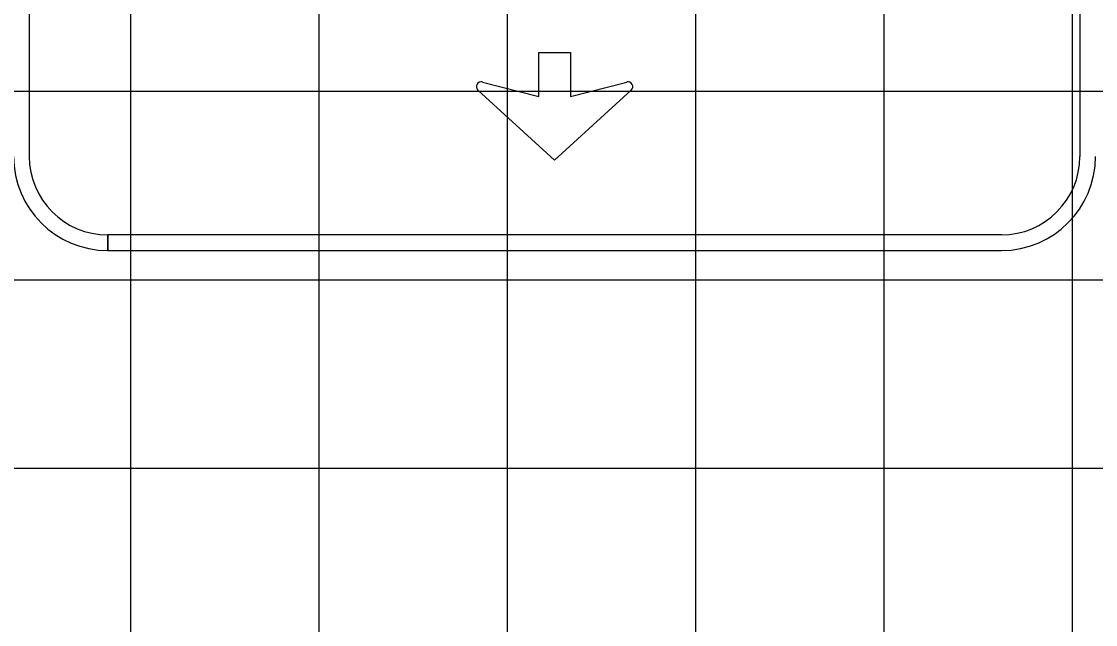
# Model space of a CAD drawing. Extents: x 2193008 to 2198143, y 1236112 to 1237864.
# Drawn here: x 2196305.55 to 2196316.95, y 1237284.45 to 1237290.85 of the extents above; entities that cross this region are included whole.
import ezdxf

# ---------------------------------------------------------------- set-up
doc = ezdxf.new("R2010")
doc.units = 0
for name, color, linetype in [('GSBWFILL', 7, 'Continuous'), ('GSCOLORFILL', 7, 'Continuous'), ('GSOUTLINE', 7, 'Continuous'), ('M-ROADS', 7, 'Continuous')]:
    doc.layers.add(name, color=color, linetype=linetype)

msp = doc.modelspace()

# ---------------------------------------------------------------- linework, layer by layer
at = {"layer": 'GSBWFILL'}
for points in [[(2196310.44, 1237290.208), (2196311.038, 1237290.055), (2196311.038, 1237290.52), (2196311.375, 1237290.52), (2196311.375, 1237290.055), (2196311.973, 1237290.208)], [(2196312.02, 1237290.121), (2196311.207, 1237289.38), (2196310.393, 1237290.121)]]:
    msp.add_lwpolyline(points, dxfattribs=at)
for centre, start, end in [((2196310.427, 1237290.159), 75.5925, 227.6952), ((2196311.986, 1237290.159), 312.3048, 104.4075)]:
    msp.add_arc(centre, 0.0511, start, end, dxfattribs=at)
at = {"layer": 'GSCOLORFILL'}
for p, q in [((2196305.629, 1237289.419), (2196305.629, 1237296.412)), ((2196316.784, 1237296.412), (2196316.784, 1237289.419)), ((2196306.461, 1237288.42), (2196306.461, 1237288.586)), ((2196315.952, 1237288.586), (2196306.463, 1237288.586)), ((2196306.463, 1237288.586), (2196306.463, 1237288.42)), ((2196306.463, 1237288.42), (2196315.952, 1237288.42))]:
    msp.add_line(p, q, dxfattribs=at)
for points in [[(2196310.44, 1237290.208), (2196311.038, 1237290.055), (2196311.038, 1237290.52), (2196311.375, 1237290.52), (2196311.375, 1237290.055), (2196311.973, 1237290.208)], [(2196312.02, 1237290.121), (2196311.207, 1237289.38), (2196310.393, 1237290.121)]]:
    msp.add_lwpolyline(points, dxfattribs=at)
for centre, radius, start, end in [((2196310.427, 1237290.159), 0.0511, 75.5925, 227.6952), ((2196311.986, 1237290.159), 0.0511, 312.3048, 104.4075), ((2196306.461, 1237289.419), 0.999, 180, 270), ((2196306.461, 1237289.419), 0.833, 180, 270), ((2196315.952, 1237289.419), 0.999, 270, 0), ((2196315.952, 1237289.419), 0.833, 270, 0)]:
    msp.add_arc(centre, radius, start, end, dxfattribs=at)
at = {"layer": 'GSOUTLINE'}
for points in [[(2196310.44, 1237290.208), (2196311.038, 1237290.055), (2196311.038, 1237290.52), (2196311.375, 1237290.52), (2196311.375, 1237290.055), (2196311.973, 1237290.208)], [(2196312.02, 1237290.121), (2196311.207, 1237289.38), (2196310.393, 1237290.121)]]:
    msp.add_lwpolyline(points, dxfattribs=at)
for centre, start, end in [((2196310.427, 1237290.159), 75.5925, 227.6952), ((2196311.986, 1237290.159), 312.3048, 104.4075)]:
    msp.add_arc(centre, 0.0511, start, end, dxfattribs=at)
at = {"layer": 'M-ROADS'}
for p, q in [((2196306.707, 1237258.106), (2196306.707, 1237318.106)), ((2196308.707, 1237258.106), (2196308.707, 1237318.106)), ((2196310.707, 1237258.106), (2196310.707, 1237318.106)), ((2196312.707, 1237258.106), (2196312.707, 1237318.106)), ((2196314.707, 1237258.106), (2196314.707, 1237318.106)), ((2196316.707, 1237258.106), (2196316.707, 1237318.106)), ((2196394.707, 1237290.106), (2196264.707, 1237290.106)), ((2196394.707, 1237288.106), (2196264.707, 1237288.106)), ((2196394.707, 1237286.106), (2196264.707, 1237286.106))]:
    msp.add_line(p, q, dxfattribs=at)

doc.saveas('drawing.dxf')
